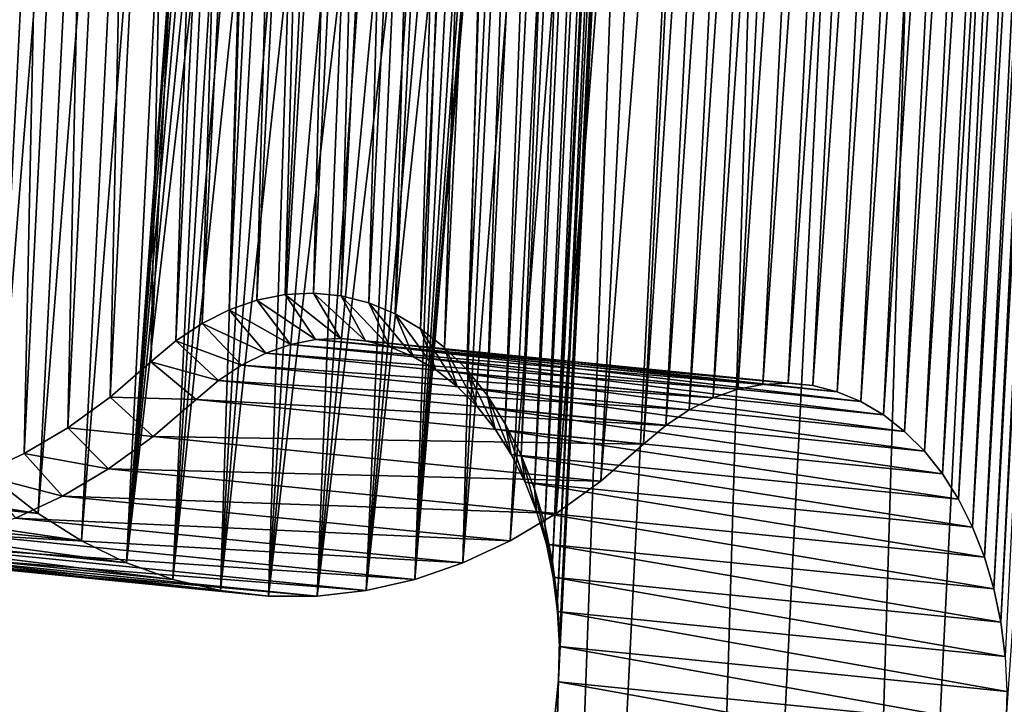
# Model space of a CAD drawing. Header units: millimetres. Extents: x -99 to 221, y -61 to 39.
# Tile 776 of 840: x 182.62 to 194.26, y -22.55 to -14.46. Entities that reach past the tile are written whole.
import ezdxf

# ---------------------------------------------------------------- set-up
doc = ezdxf.new("R2010")
doc.units = ezdxf.units.MM
doc.header["$LTSCALE"] = 33.374815
for name, color, linetype in [('33', 7, 'CONTINUOUS'), ('34', 7, 'CONTINUOUS'), ('45', 7, 'CONTINUOUS'), ('46', 7, 'CONTINUOUS'), ('57', 7, 'CONTINUOUS'), ('60', 7, 'CONTINUOUS')]:
    doc.layers.add(name, color=color, linetype=linetype)

msp = doc.modelspace()

# ---------------------------------------------------------------- linework, layer by layer
at = {"layer": '33', "color": 5, "linetype": 'Continuous', "true_color": 0x0303ff}
for points in [[(198.407, 36.142, -212.615), (193.665, -58.752, -207.873), (194.277, -22.814, -210.852), (198.407, 36.142, -212.615)], [(200.236, 35.301, -210.703), (193.665, -58.752, -207.873), (198.407, 36.142, -212.615), (200.236, 35.301, -210.703)], [(195.577, -57.911, -206.044), (193.665, -58.752, -207.873), (200.236, 35.301, -210.703), (195.577, -57.911, -206.044)], [(195.243, -1.032, -212.064), (195.334, -0.627, -212.013), (194.216, -21.578, -211.037), (195.243, -1.032, -212.064)], [(194.216, -21.578, -211.037), (195.334, -0.627, -212.013), (194.267, -21.983, -210.946), (194.216, -21.578, -211.037)], [(195.122, -1.425, -212.146), (195.243, -1.032, -212.064), (194.134, -21.186, -211.158), (195.122, -1.425, -212.146)], [(194.134, -21.186, -211.158), (195.243, -1.032, -212.064), (194.216, -21.578, -211.037), (194.134, -21.186, -211.158)], [(194.973, -1.8, -212.257), (195.122, -1.425, -212.146), (194.023, -20.81, -211.307), (194.973, -1.8, -212.257)], [(194.023, -20.81, -211.307), (195.122, -1.425, -212.146), (194.134, -21.186, -211.158), (194.023, -20.81, -211.307)], [(183.347, -20.618, -222.002), (184.836, -1.733, -222.401), (183.879, -20.878, -221.444), (183.347, -20.618, -222.002)], [(184.278, -1.993, -222.933), (184.836, -1.733, -222.401), (183.347, -20.618, -222.002), (184.278, -1.993, -222.933)], [(184.836, -1.733, -222.401), (184.578, -11.305, -221.702), (183.879, -20.878, -221.444), (184.836, -1.733, -222.401)], [(188.813, -1.733, -218.424), (189.346, -1.993, -217.865), (187.856, -20.878, -217.467), (188.813, -1.733, -218.424)], [(188.114, -11.305, -218.166), (188.813, -1.733, -218.424), (187.856, -20.878, -217.467), (188.114, -11.305, -218.166)], [(194.799, -2.154, -212.396), (194.973, -1.8, -212.257), (193.884, -20.456, -211.481), (194.799, -2.154, -212.396)], [(193.884, -20.456, -211.481), (194.973, -1.8, -212.257), (194.023, -20.81, -211.307), (193.884, -20.456, -211.481)], [(182.834, -20.296, -222.547), (184.278, -1.993, -222.933), (183.347, -20.618, -222.002), (182.834, -20.296, -222.547)], [(183.733, -2.314, -223.446), (184.278, -1.993, -222.933), (182.834, -20.296, -222.547), (183.733, -2.314, -223.446)], [(187.856, -20.878, -217.467), (189.346, -1.993, -217.865), (188.415, -20.618, -216.934), (187.856, -20.878, -217.467)], [(189.346, -1.993, -217.865), (189.858, -2.314, -217.32), (188.415, -20.618, -216.934), (189.346, -1.993, -217.865)], [(194.6, -2.483, -212.562), (194.799, -2.154, -212.396), (193.718, -20.127, -211.68), (194.6, -2.483, -212.562)], [(193.718, -20.127, -211.68), (194.799, -2.154, -212.396), (193.884, -20.456, -211.481), (193.718, -20.127, -211.68)], [(182.345, -19.915, -223.075), (183.733, -2.314, -223.446), (182.834, -20.296, -222.547), (182.345, -19.915, -223.075)], [(183.205, -2.696, -223.935), (183.733, -2.314, -223.446), (182.345, -19.915, -223.075), (183.205, -2.696, -223.935)], [(188.415, -20.618, -216.934), (189.858, -2.314, -217.32), (188.96, -20.296, -216.422), (188.415, -20.618, -216.934)], [(189.858, -2.314, -217.32), (190.348, -2.696, -216.793), (188.96, -20.296, -216.422), (189.858, -2.314, -217.32)], [(193.527, -19.827, -211.901), (194.6, -2.483, -212.562), (193.718, -20.127, -211.68), (193.527, -19.827, -211.901)], [(194.379, -2.784, -212.753), (194.6, -2.483, -212.562), (193.527, -19.827, -211.901), (194.379, -2.784, -212.753)], [(182.699, -3.134, -224.398), (183.205, -2.696, -223.935), (181.882, -19.476, -223.581), (182.699, -3.134, -224.398)], [(181.882, -19.476, -223.581), (183.205, -2.696, -223.935), (182.345, -19.915, -223.075), (181.882, -19.476, -223.581)], [(188.96, -20.296, -216.422), (190.348, -2.696, -216.793), (189.487, -19.915, -215.932), (188.96, -20.296, -216.422)], [(190.348, -2.696, -216.793), (190.81, -3.134, -216.286), (189.487, -19.915, -215.932), (190.348, -2.696, -216.793)], [(194.139, -3.052, -212.966), (194.379, -2.784, -212.753), (193.314, -19.558, -212.141), (194.139, -3.052, -212.966)], [(193.314, -19.558, -212.141), (194.379, -2.784, -212.753), (193.527, -19.827, -211.901), (193.314, -19.558, -212.141)], [(182.699, -3.134, -224.398), (181.882, -19.476, -223.581), (181.642, -19.255, -223.843), (182.699, -3.134, -224.398)], [(182.437, -3.355, -224.638), (182.699, -3.134, -224.398), (181.642, -19.255, -223.843), (182.437, -3.355, -224.638)], [(189.487, -19.915, -215.932), (190.81, -3.134, -216.286), (189.994, -19.476, -215.47), (189.487, -19.915, -215.932)], [(190.81, -3.134, -216.286), (191.05, -3.355, -216.024), (189.994, -19.476, -215.47), (190.81, -3.134, -216.286)], [(193.882, -3.286, -213.2), (194.139, -3.052, -212.966), (193.08, -19.325, -212.398), (193.882, -3.286, -213.2)], [(193.08, -19.325, -212.398), (194.139, -3.052, -212.966), (193.314, -19.558, -212.141), (193.08, -19.325, -212.398)], [(189.994, -19.476, -215.47), (191.05, -3.355, -216.024), (190.256, -19.255, -215.23), (189.994, -19.476, -215.47)], [(191.05, -3.355, -216.024), (191.307, -3.538, -215.749), (190.256, -19.255, -215.23), (191.05, -3.355, -216.024)], [(193.611, -3.482, -213.451), (193.882, -3.286, -213.2), (192.829, -19.128, -212.669), (193.611, -3.482, -213.451)], [(192.829, -19.128, -212.669), (193.882, -3.286, -213.2), (193.08, -19.325, -212.398), (192.829, -19.128, -212.669)], [(193.328, -3.638, -213.718), (193.611, -3.482, -213.451), (192.562, -18.972, -212.952), (193.328, -3.638, -213.718)], [(192.562, -18.972, -212.952), (193.611, -3.482, -213.451), (192.829, -19.128, -212.669), (192.562, -18.972, -212.952)], [(190.256, -19.255, -215.23), (191.307, -3.538, -215.749), (190.531, -19.072, -214.973), (190.256, -19.255, -215.23)], [(191.307, -3.538, -215.749), (191.578, -3.681, -215.464), (190.531, -19.072, -214.973), (191.307, -3.538, -215.749)], [(190.531, -19.072, -214.973), (191.578, -3.681, -215.464), (190.816, -18.929, -214.702), (190.531, -19.072, -214.973)], [(191.578, -3.681, -215.464), (191.861, -3.782, -215.171), (190.816, -18.929, -214.702), (191.578, -3.681, -215.464)], [(193.038, -3.753, -213.997), (193.328, -3.638, -213.718), (192.283, -18.857, -213.242), (193.038, -3.753, -213.997)], [(192.283, -18.857, -213.242), (193.328, -3.638, -213.718), (192.562, -18.972, -212.952), (192.283, -18.857, -213.242)], [(190.816, -18.929, -214.702), (191.861, -3.782, -215.171), (191.109, -18.828, -214.419), (190.816, -18.929, -214.702)], [(191.861, -3.782, -215.171), (192.151, -3.84, -214.875), (191.109, -18.828, -214.419), (191.861, -3.782, -215.171)], [(191.109, -18.828, -214.419), (192.151, -3.84, -214.875), (191.405, -18.77, -214.129), (191.109, -18.828, -214.419)], [(192.151, -3.84, -214.875), (192.446, -3.855, -214.579), (191.405, -18.77, -214.129), (192.151, -3.84, -214.875)], [(192.446, -3.855, -214.579), (192.743, -3.826, -214.285), (191.701, -18.755, -213.834), (192.446, -3.855, -214.579)], [(191.701, -18.755, -213.834), (192.743, -3.826, -214.285), (191.995, -18.784, -213.537), (191.701, -18.755, -213.834)], [(192.743, -3.826, -214.285), (193.038, -3.753, -213.997), (191.995, -18.784, -213.537), (192.743, -3.826, -214.285)], [(191.995, -18.784, -213.537), (193.038, -3.753, -213.997), (192.283, -18.857, -213.242), (191.995, -18.784, -213.537)], [(191.405, -18.77, -214.129), (192.446, -3.855, -214.579), (191.701, -18.755, -213.834), (191.405, -18.77, -214.129)], [(184.578, -11.305, -221.702), (184.576, -11.606, -221.674), (183.879, -20.878, -221.444), (184.578, -11.305, -221.702)], [(187.288, -21.074, -218.016), (188.114, -11.305, -218.166), (187.856, -20.878, -217.467), (187.288, -21.074, -218.016)], [(188.086, -11.606, -218.164), (188.114, -11.305, -218.166), (187.288, -21.074, -218.016), (188.086, -11.606, -218.164)], [(184.576, -11.606, -221.674), (184.6, -11.902, -221.62), (183.879, -20.878, -221.444), (184.576, -11.606, -221.674)], [(188.033, -11.902, -218.188), (188.086, -11.606, -218.164), (187.288, -21.074, -218.016), (188.033, -11.902, -218.188)], [(184.6, -11.902, -221.62), (184.649, -12.189, -221.542), (183.879, -20.878, -221.444), (184.6, -11.902, -221.62)], [(187.955, -12.189, -218.237), (188.033, -11.902, -218.188), (187.288, -21.074, -218.016), (187.955, -12.189, -218.237)], [(184.649, -12.189, -221.542), (184.723, -12.464, -221.441), (183.879, -20.878, -221.444), (184.649, -12.189, -221.542)], [(187.854, -12.464, -218.311), (187.955, -12.189, -218.237), (187.288, -21.074, -218.016), (187.854, -12.464, -218.311)], [(184.723, -12.464, -221.441), (184.821, -12.722, -221.318), (183.879, -20.878, -221.444), (184.723, -12.464, -221.441)], [(187.73, -12.722, -218.408), (187.854, -12.464, -218.311), (187.288, -21.074, -218.016), (187.73, -12.722, -218.408)], [(183.879, -20.878, -221.444), (184.821, -12.722, -221.318), (184.428, -21.074, -220.875), (183.879, -20.878, -221.444)], [(184.821, -12.722, -221.318), (184.94, -12.959, -221.174), (184.428, -21.074, -220.875), (184.821, -12.722, -221.318)], [(187.587, -12.959, -218.528), (187.73, -12.722, -218.408), (187.288, -21.074, -218.016), (187.587, -12.959, -218.528)], [(184.94, -12.959, -221.174), (185.081, -13.172, -221.013), (184.428, -21.074, -220.875), (184.94, -12.959, -221.174)], [(187.425, -13.172, -218.668), (187.587, -12.959, -218.528), (186.713, -21.206, -218.577), (187.425, -13.172, -218.668)], [(186.713, -21.206, -218.577), (187.587, -12.959, -218.528), (187.288, -21.074, -218.016), (186.713, -21.206, -218.577)], [(185.081, -13.172, -221.013), (185.239, -13.357, -220.835), (184.428, -21.074, -220.875), (185.081, -13.172, -221.013)], [(187.248, -13.357, -218.827), (187.425, -13.172, -218.668), (186.713, -21.206, -218.577), (187.248, -13.357, -218.827)], [(184.428, -21.074, -220.875), (185.239, -13.357, -220.835), (184.99, -21.206, -220.301), (184.428, -21.074, -220.875)], [(185.239, -13.357, -220.835), (185.414, -13.513, -220.645), (184.99, -21.206, -220.301), (185.239, -13.357, -220.835)], [(187.057, -13.513, -219.002), (187.248, -13.357, -218.827), (186.713, -21.206, -218.577), (187.057, -13.513, -219.002)], [(185.414, -13.513, -220.645), (185.603, -13.637, -220.444), (184.99, -21.206, -220.301), (185.414, -13.513, -220.645)], [(186.136, -21.272, -219.148), (187.057, -13.513, -219.002), (186.713, -21.206, -218.577), (186.136, -21.272, -219.148)], [(186.857, -13.637, -219.19), (187.057, -13.513, -219.002), (186.136, -21.272, -219.148), (186.857, -13.637, -219.19)], [(185.603, -13.637, -220.444), (185.802, -13.726, -220.236), (184.99, -21.206, -220.301), (185.603, -13.637, -220.444)], [(184.99, -21.206, -220.301), (185.802, -13.726, -220.236), (185.56, -21.272, -219.724), (184.99, -21.206, -220.301)], [(185.802, -13.726, -220.236), (186.009, -13.781, -220.023), (185.56, -21.272, -219.724), (185.802, -13.726, -220.236)], [(186.648, -13.726, -219.39), (186.857, -13.637, -219.19), (186.136, -21.272, -219.148), (186.648, -13.726, -219.39)], [(186.436, -13.781, -219.597), (186.648, -13.726, -219.39), (186.136, -21.272, -219.148), (186.436, -13.781, -219.597)], [(186.009, -13.781, -220.023), (186.222, -13.799, -219.809), (185.56, -21.272, -219.724), (186.009, -13.781, -220.023)], [(185.56, -21.272, -219.724), (186.436, -13.781, -219.597), (186.136, -21.272, -219.148), (185.56, -21.272, -219.724)], [(186.222, -13.799, -219.809), (186.436, -13.781, -219.597), (185.56, -21.272, -219.724), (186.222, -13.799, -219.809)]]:
    msp.add_3dface(points, dxfattribs=at)
at = {"layer": '34', "color": 5, "linetype": 'Continuous', "true_color": 0x0303ff}
for points in [[(188.022, -58.188, -202.23), (192.764, 36.706, -206.973), (190.139, 0.777, -206.007), (188.022, -58.188, -202.23)], [(189.934, -57.347, -200.401), (192.764, 36.706, -206.973), (188.022, -58.188, -202.23), (189.934, -57.347, -200.401)], [(194.593, 35.865, -205.06), (192.764, 36.706, -206.973), (189.934, -57.347, -200.401), (194.593, 35.865, -205.06)], [(191.818, -56.359, -198.616), (194.593, 35.865, -205.06), (189.934, -57.347, -200.401), (191.818, -56.359, -198.616)], [(196.378, 34.877, -203.176), (194.593, 35.865, -205.06), (191.818, -56.359, -198.616), (196.378, 34.877, -203.176)], [(193.667, -55.228, -196.881), (196.378, 34.877, -203.176), (191.818, -56.359, -198.616), (193.667, -55.228, -196.881)], [(198.113, 33.746, -201.328), (196.378, 34.877, -203.176), (193.667, -55.228, -196.881), (198.113, 33.746, -201.328)], [(195.475, -53.957, -195.2), (198.113, 33.746, -201.328), (193.667, -55.228, -196.881), (195.475, -53.957, -195.2)], [(188.022, -58.188, -202.23), (190.139, 0.777, -206.007), (188.987, -22.259, -204.856), (188.022, -58.188, -202.23)], [(190.139, 0.777, -206.007), (190.104, 0.307, -205.995), (188.987, -22.259, -204.856), (190.139, 0.777, -206.007)], [(188.987, -22.259, -204.856), (190.104, 0.307, -205.995), (188.999, -21.789, -204.891), (188.987, -22.259, -204.856)], [(190.104, 0.307, -205.995), (190.034, -0.158, -206.018), (188.999, -21.789, -204.891), (190.104, 0.307, -205.995)], [(188.999, -21.789, -204.891), (190.034, -0.158, -206.018), (188.976, -21.324, -204.96), (188.999, -21.789, -204.891)], [(190.034, -0.158, -206.018), (189.931, -0.614, -206.076), (188.976, -21.324, -204.96), (190.034, -0.158, -206.018)], [(188.976, -21.324, -204.96), (189.931, -0.614, -206.076), (188.918, -20.868, -205.064), (188.976, -21.324, -204.96)], [(189.931, -0.614, -206.076), (189.795, -1.055, -206.168), (188.918, -20.868, -205.064), (189.931, -0.614, -206.076)], [(188.918, -20.868, -205.064), (189.795, -1.055, -206.168), (188.826, -20.427, -205.2), (188.918, -20.868, -205.064)], [(189.795, -1.055, -206.168), (189.628, -1.478, -206.293), (188.826, -20.427, -205.2), (189.795, -1.055, -206.168)], [(188.826, -20.427, -205.2), (189.628, -1.478, -206.293), (188.702, -20.004, -205.367), (188.826, -20.427, -205.2)], [(189.628, -1.478, -206.293), (189.431, -1.876, -206.449), (188.702, -20.004, -205.367), (189.628, -1.478, -206.293)], [(183.047, -1.647, -212.856), (182.471, -10.741, -212.523), (182.138, -19.835, -211.947), (183.047, -1.647, -212.856)], [(182.669, -19.588, -211.441), (183.047, -1.647, -212.856), (182.138, -19.835, -211.947), (182.669, -19.588, -211.441)], [(183.553, -1.894, -212.326), (183.047, -1.647, -212.856), (182.669, -19.588, -211.441), (183.553, -1.894, -212.326)], [(183.186, -19.282, -210.955), (183.553, -1.894, -212.326), (182.669, -19.588, -211.441), (183.186, -19.282, -210.955)], [(184.04, -2.2, -211.808), (183.553, -1.894, -212.326), (183.186, -19.282, -210.955), (184.04, -2.2, -211.808)], [(188.702, -20.004, -205.367), (189.431, -1.876, -206.449), (188.545, -19.606, -205.563), (188.702, -20.004, -205.367)], [(189.431, -1.876, -206.449), (189.208, -2.246, -206.636), (188.545, -19.606, -205.563), (189.431, -1.876, -206.449)], [(183.687, -18.92, -210.49), (184.04, -2.2, -211.808), (183.186, -19.282, -210.955), (183.687, -18.92, -210.49)], [(184.505, -2.562, -211.307), (184.04, -2.2, -211.808), (183.687, -18.92, -210.49), (184.505, -2.562, -211.307)], [(188.545, -19.606, -205.563), (189.208, -2.246, -206.636), (188.358, -19.236, -205.787), (188.545, -19.606, -205.563)], [(189.208, -2.246, -206.636), (188.959, -2.584, -206.85), (188.358, -19.236, -205.787), (189.208, -2.246, -206.636)], [(184.168, -18.504, -210.05), (184.505, -2.562, -211.307), (183.687, -18.92, -210.49), (184.168, -18.504, -210.05)], [(184.944, -2.978, -210.826), (184.505, -2.562, -211.307), (184.168, -18.504, -210.05), (184.944, -2.978, -210.826)], [(188.358, -19.236, -205.787), (188.959, -2.584, -206.85), (188.144, -18.898, -206.035), (188.358, -19.236, -205.787)], [(188.959, -2.584, -206.85), (188.689, -2.886, -207.09), (188.144, -18.898, -206.035), (188.959, -2.584, -206.85)], [(188.689, -2.886, -207.09), (188.4, -3.149, -207.353), (187.904, -18.596, -206.305), (188.689, -2.886, -207.09)], [(188.144, -18.898, -206.035), (188.689, -2.886, -207.09), (187.904, -18.596, -206.305), (188.144, -18.898, -206.035)], [(184.944, -2.978, -210.826), (184.168, -18.504, -210.05), (184.463, -18.255, -209.78), (184.944, -2.978, -210.826)], [(185.214, -3.227, -210.531), (184.944, -2.978, -210.826), (184.463, -18.255, -209.78), (185.214, -3.227, -210.531)], [(184.773, -18.049, -209.491), (185.214, -3.227, -210.531), (184.463, -18.255, -209.78), (184.773, -18.049, -209.491)], [(185.503, -3.433, -210.221), (185.214, -3.227, -210.531), (184.773, -18.049, -209.491), (185.503, -3.433, -210.221)], [(188.4, -3.149, -207.353), (188.095, -3.37, -207.637), (187.641, -18.333, -206.595), (188.4, -3.149, -207.353)], [(187.904, -18.596, -206.305), (188.4, -3.149, -207.353), (187.641, -18.333, -206.595), (187.904, -18.596, -206.305)], [(187.641, -18.333, -206.595), (188.095, -3.37, -207.637), (187.358, -18.112, -206.9), (187.641, -18.333, -206.595)], [(188.095, -3.37, -207.637), (187.777, -3.546, -207.937), (187.358, -18.112, -206.9), (188.095, -3.37, -207.637)], [(185.094, -17.888, -209.186), (185.503, -3.433, -210.221), (184.773, -18.049, -209.491), (185.094, -17.888, -209.186)], [(185.808, -3.594, -209.9), (185.503, -3.433, -210.221), (185.094, -17.888, -209.186), (185.808, -3.594, -209.9)], [(185.423, -17.774, -208.869), (185.808, -3.594, -209.9), (185.094, -17.888, -209.186), (185.423, -17.774, -208.869)], [(186.126, -3.708, -209.572), (185.808, -3.594, -209.9), (185.423, -17.774, -208.869), (186.126, -3.708, -209.572)], [(187.358, -18.112, -206.9), (187.777, -3.546, -207.937), (187.058, -17.936, -207.217), (187.358, -18.112, -206.9)], [(187.777, -3.546, -207.937), (187.45, -3.675, -208.25), (187.058, -17.936, -207.217), (187.777, -3.546, -207.937)], [(185.756, -17.709, -208.542), (186.126, -3.708, -209.572), (185.423, -17.774, -208.869), (185.756, -17.709, -208.542)], [(186.452, -3.773, -209.238), (186.126, -3.708, -209.572), (185.756, -17.709, -208.542), (186.452, -3.773, -209.238)], [(187.058, -17.936, -207.217), (187.45, -3.675, -208.25), (186.744, -17.807, -207.544), (187.058, -17.936, -207.217)], [(187.45, -3.675, -208.25), (187.118, -3.757, -208.574), (186.744, -17.807, -207.544), (187.45, -3.675, -208.25)], [(186.09, -17.693, -208.21), (186.452, -3.773, -209.238), (185.756, -17.709, -208.542), (186.09, -17.693, -208.21)], [(186.784, -3.79, -208.905), (186.452, -3.773, -209.238), (186.09, -17.693, -208.21), (186.784, -3.79, -208.905)], [(186.42, -17.725, -207.876), (186.784, -3.79, -208.905), (186.09, -17.693, -208.21), (186.42, -17.725, -207.876)], [(186.744, -17.807, -207.544), (187.118, -3.757, -208.574), (186.42, -17.725, -207.876), (186.744, -17.807, -207.544)], [(187.118, -3.757, -208.574), (186.784, -3.79, -208.905), (186.42, -17.725, -207.876), (187.118, -3.757, -208.574)], [(188.941, -22.728, -204.856), (188.022, -58.188, -202.23), (188.987, -22.259, -204.856), (188.941, -22.728, -204.856)]]:
    msp.add_3dface(points, dxfattribs=at)
at = {"layer": '45', "color": 5, "linetype": 'Continuous', "true_color": 0x0303ff}
for points in [[(185.819, -18.299, -209.129), (191.405, -18.77, -214.129), (186.115, -18.241, -208.839), (185.819, -18.299, -209.129)], [(186.115, -18.241, -208.839), (191.701, -18.755, -213.834), (186.411, -18.226, -208.544), (186.115, -18.241, -208.839)], [(191.405, -18.77, -214.129), (191.701, -18.755, -213.834), (186.115, -18.241, -208.839), (191.405, -18.77, -214.129)], [(186.411, -18.226, -208.544), (191.995, -18.784, -213.537), (186.705, -18.256, -208.247), (186.411, -18.226, -208.544)], [(191.701, -18.755, -213.834), (191.995, -18.784, -213.537), (186.411, -18.226, -208.544), (191.701, -18.755, -213.834)], [(191.995, -18.784, -213.537), (192.283, -18.857, -213.242), (186.705, -18.256, -208.247), (191.995, -18.784, -213.537)], [(186.705, -18.256, -208.247), (192.283, -18.857, -213.242), (186.993, -18.328, -207.952), (186.705, -18.256, -208.247)], [(185.526, -18.4, -209.411), (191.109, -18.828, -214.419), (185.819, -18.299, -209.129), (185.526, -18.4, -209.411)], [(191.109, -18.828, -214.419), (191.405, -18.77, -214.129), (185.819, -18.299, -209.129), (191.109, -18.828, -214.419)], [(192.283, -18.857, -213.242), (192.562, -18.972, -212.952), (186.993, -18.328, -207.952), (192.283, -18.857, -213.242)], [(186.993, -18.328, -207.952), (192.562, -18.972, -212.952), (187.272, -18.443, -207.662), (186.993, -18.328, -207.952)], [(185.241, -18.543, -209.683), (190.816, -18.929, -214.702), (185.526, -18.4, -209.411), (185.241, -18.543, -209.683)], [(190.816, -18.929, -214.702), (191.109, -18.828, -214.419), (185.526, -18.4, -209.411), (190.816, -18.929, -214.702)], [(187.272, -18.443, -207.662), (192.829, -19.128, -212.669), (187.539, -18.6, -207.379), (187.272, -18.443, -207.662)], [(192.562, -18.972, -212.952), (192.829, -19.128, -212.669), (187.272, -18.443, -207.662), (192.562, -18.972, -212.952)], [(184.966, -18.726, -209.939), (190.531, -19.072, -214.973), (185.241, -18.543, -209.683), (184.966, -18.726, -209.939)], [(190.531, -19.072, -214.973), (190.816, -18.929, -214.702), (185.241, -18.543, -209.683), (190.531, -19.072, -214.973)], [(187.539, -18.6, -207.379), (193.08, -19.325, -212.398), (187.79, -18.796, -207.108), (187.539, -18.6, -207.379)], [(192.829, -19.128, -212.669), (193.08, -19.325, -212.398), (187.539, -18.6, -207.379), (192.829, -19.128, -212.669)], [(184.704, -18.947, -210.179), (190.256, -19.255, -215.23), (184.966, -18.726, -209.939), (184.704, -18.947, -210.179)], [(190.256, -19.255, -215.23), (190.531, -19.072, -214.973), (184.966, -18.726, -209.939), (190.256, -19.255, -215.23)], [(187.79, -18.796, -207.108), (193.314, -19.558, -212.141), (188.024, -19.029, -206.851), (187.79, -18.796, -207.108)], [(193.08, -19.325, -212.398), (193.314, -19.558, -212.141), (187.79, -18.796, -207.108), (193.08, -19.325, -212.398)], [(189.994, -19.476, -215.47), (190.256, -19.255, -215.23), (184.704, -18.947, -210.179), (189.994, -19.476, -215.47)], [(188.024, -19.029, -206.851), (193.527, -19.827, -211.901), (188.237, -19.298, -206.611), (188.024, -19.029, -206.851)], [(193.314, -19.558, -212.141), (193.527, -19.827, -211.901), (188.024, -19.029, -206.851), (193.314, -19.558, -212.141)], [(188.237, -19.298, -206.611), (193.718, -20.127, -211.68), (188.428, -19.598, -206.39), (188.237, -19.298, -206.611)], [(193.527, -19.827, -211.901), (193.718, -20.127, -211.68), (188.237, -19.298, -206.611), (193.527, -19.827, -211.901)], [(188.428, -19.598, -206.39), (193.884, -20.456, -211.481), (188.594, -19.927, -206.191), (188.428, -19.598, -206.39)], [(193.718, -20.127, -211.68), (193.884, -20.456, -211.481), (188.428, -19.598, -206.39), (193.718, -20.127, -211.68)], [(188.594, -19.927, -206.191), (194.023, -20.81, -211.307), (188.733, -20.281, -206.017), (188.594, -19.927, -206.191)], [(193.884, -20.456, -211.481), (194.023, -20.81, -211.307), (188.594, -19.927, -206.191), (193.884, -20.456, -211.481)], [(188.733, -20.281, -206.017), (194.134, -21.186, -211.158), (188.844, -20.657, -205.868), (188.733, -20.281, -206.017)], [(194.023, -20.81, -211.307), (194.134, -21.186, -211.158), (188.733, -20.281, -206.017), (194.023, -20.81, -211.307)], [(194.134, -21.186, -211.158), (194.216, -21.578, -211.037), (188.844, -20.657, -205.868), (194.134, -21.186, -211.158)], [(188.844, -20.657, -205.868), (194.216, -21.578, -211.037), (188.926, -21.049, -205.747), (188.844, -20.657, -205.868)], [(194.216, -21.578, -211.037), (194.267, -21.983, -210.946), (188.926, -21.049, -205.747), (194.216, -21.578, -211.037)], [(188.926, -21.049, -205.747), (194.267, -21.983, -210.946), (188.977, -21.455, -205.655), (188.926, -21.049, -205.747)], [(188.977, -21.455, -205.655), (194.288, -22.397, -210.884), (188.998, -21.868, -205.594), (188.977, -21.455, -205.655)], [(194.267, -21.983, -210.946), (194.288, -22.397, -210.884), (188.977, -21.455, -205.655), (194.267, -21.983, -210.946)], [(188.998, -21.868, -205.594), (194.277, -22.814, -210.852), (188.987, -22.286, -205.562), (188.998, -21.868, -205.594)], [(194.288, -22.397, -210.884), (194.277, -22.814, -210.852), (188.998, -21.868, -205.594), (194.288, -22.397, -210.884)], [(188.987, -22.286, -205.562), (194.236, -23.231, -210.852), (188.946, -22.702, -205.562), (188.987, -22.286, -205.562)], [(194.277, -22.814, -210.852), (194.236, -23.231, -210.852), (188.987, -22.286, -205.562), (194.277, -22.814, -210.852)]]:
    msp.add_3dface(points, dxfattribs=at)
at = {"layer": '46', "color": 5, "linetype": 'Continuous', "true_color": 0x0303ff}
for points in [[(189.994, -19.476, -215.47), (184.704, -18.947, -210.179), (184.197, -19.386, -210.642), (189.994, -19.476, -215.47)], [(182.345, -19.915, -223.075), (182.834, -20.296, -222.547), (177.055, -19.386, -217.784), (182.345, -19.915, -223.075)], [(177.055, -19.386, -217.784), (182.834, -20.296, -222.547), (177.544, -19.767, -217.257), (177.055, -19.386, -217.784)], [(183.669, -19.767, -211.132), (189.487, -19.915, -215.932), (184.197, -19.386, -210.642), (183.669, -19.767, -211.132)], [(189.487, -19.915, -215.932), (189.994, -19.476, -215.47), (184.197, -19.386, -210.642), (189.487, -19.915, -215.932)], [(182.834, -20.296, -222.547), (183.347, -20.618, -222.002), (177.544, -19.767, -217.257), (182.834, -20.296, -222.547)], [(177.544, -19.767, -217.257), (183.347, -20.618, -222.002), (178.057, -20.089, -216.712), (177.544, -19.767, -217.257)], [(183.125, -20.089, -211.644), (188.96, -20.296, -216.422), (183.669, -19.767, -211.132), (183.125, -20.089, -211.644)], [(188.96, -20.296, -216.422), (189.487, -19.915, -215.932), (183.669, -19.767, -211.132), (188.96, -20.296, -216.422)], [(183.347, -20.618, -222.002), (183.879, -20.878, -221.444), (178.057, -20.089, -216.712), (183.347, -20.618, -222.002)], [(178.057, -20.089, -216.712), (183.879, -20.878, -221.444), (178.589, -20.349, -216.154), (178.057, -20.089, -216.712)], [(182.566, -20.349, -212.177), (188.415, -20.618, -216.934), (183.125, -20.089, -211.644), (182.566, -20.349, -212.177)], [(188.415, -20.618, -216.934), (188.96, -20.296, -216.422), (183.125, -20.089, -211.644), (188.415, -20.618, -216.934)], [(183.879, -20.878, -221.444), (184.428, -21.074, -220.875), (178.589, -20.349, -216.154), (183.879, -20.878, -221.444)], [(178.589, -20.349, -216.154), (184.428, -21.074, -220.875), (179.138, -20.545, -215.585), (178.589, -20.349, -216.154)], [(181.998, -20.545, -212.726), (187.856, -20.878, -217.467), (182.566, -20.349, -212.177), (181.998, -20.545, -212.726)], [(187.856, -20.878, -217.467), (188.415, -20.618, -216.934), (182.566, -20.349, -212.177), (187.856, -20.878, -217.467)], [(184.428, -21.074, -220.875), (184.99, -21.206, -220.301), (179.138, -20.545, -215.585), (184.428, -21.074, -220.875)], [(179.138, -20.545, -215.585), (184.99, -21.206, -220.301), (179.7, -20.677, -215.011), (179.138, -20.545, -215.585)], [(181.423, -20.677, -213.287), (187.288, -21.074, -218.016), (181.998, -20.545, -212.726), (181.423, -20.677, -213.287)], [(187.288, -21.074, -218.016), (187.856, -20.878, -217.467), (181.998, -20.545, -212.726), (187.288, -21.074, -218.016)], [(184.99, -21.206, -220.301), (185.56, -21.272, -219.724), (179.7, -20.677, -215.011), (184.99, -21.206, -220.301)], [(179.7, -20.677, -215.011), (185.56, -21.272, -219.724), (180.27, -20.743, -214.433), (179.7, -20.677, -215.011)], [(180.846, -20.743, -213.858), (186.713, -21.206, -218.577), (181.423, -20.677, -213.287), (180.846, -20.743, -213.858)], [(186.713, -21.206, -218.577), (187.288, -21.074, -218.016), (181.423, -20.677, -213.287), (186.713, -21.206, -218.577)], [(180.27, -20.743, -214.433), (186.136, -21.272, -219.148), (180.846, -20.743, -213.858), (180.27, -20.743, -214.433)], [(185.56, -21.272, -219.724), (186.136, -21.272, -219.148), (180.27, -20.743, -214.433), (185.56, -21.272, -219.724)], [(186.136, -21.272, -219.148), (186.713, -21.206, -218.577), (180.846, -20.743, -213.858), (186.136, -21.272, -219.148)]]:
    msp.add_3dface(points, dxfattribs=at)
at = {"layer": '57', "color": 5, "linetype": 'Continuous', "true_color": 0x0303ff}
for points in [[(184.168, -18.504, -210.05), (183.687, -18.92, -210.49), (184.704, -18.947, -210.179), (184.168, -18.504, -210.05)], [(183.687, -18.92, -210.49), (183.186, -19.282, -210.955), (184.197, -19.386, -210.642), (183.687, -18.92, -210.49)], [(184.704, -18.947, -210.179), (183.687, -18.92, -210.49), (184.197, -19.386, -210.642), (184.704, -18.947, -210.179)], [(183.186, -19.282, -210.955), (182.669, -19.588, -211.441), (183.669, -19.767, -211.132), (183.186, -19.282, -210.955)], [(183.186, -19.282, -210.955), (183.669, -19.767, -211.132), (184.197, -19.386, -210.642), (183.186, -19.282, -210.955)], [(182.669, -19.588, -211.441), (182.138, -19.835, -211.947), (183.125, -20.089, -211.644), (182.669, -19.588, -211.441)], [(182.669, -19.588, -211.441), (183.125, -20.089, -211.644), (183.669, -19.767, -211.132), (182.669, -19.588, -211.441)], [(182.138, -19.835, -211.947), (182.566, -20.349, -212.177), (183.125, -20.089, -211.644), (182.138, -19.835, -211.947)]]:
    msp.add_3dface(points, dxfattribs=at)
at = {"layer": '60', "color": 5, "linetype": 'Continuous', "true_color": 0x0303ff}
for points in [[(186.09, -17.693, -208.21), (185.756, -17.709, -208.542), (186.411, -18.226, -208.544), (186.09, -17.693, -208.21)], [(186.09, -17.693, -208.21), (186.411, -18.226, -208.544), (186.705, -18.256, -208.247), (186.09, -17.693, -208.21)], [(186.42, -17.725, -207.876), (186.09, -17.693, -208.21), (186.705, -18.256, -208.247), (186.42, -17.725, -207.876)], [(185.423, -17.774, -208.869), (185.094, -17.888, -209.186), (185.819, -18.299, -209.129), (185.423, -17.774, -208.869)], [(185.756, -17.709, -208.542), (185.423, -17.774, -208.869), (186.115, -18.241, -208.839), (185.756, -17.709, -208.542)], [(185.423, -17.774, -208.869), (185.819, -18.299, -209.129), (186.115, -18.241, -208.839), (185.423, -17.774, -208.869)], [(185.756, -17.709, -208.542), (186.115, -18.241, -208.839), (186.411, -18.226, -208.544), (185.756, -17.709, -208.542)], [(186.42, -17.725, -207.876), (186.705, -18.256, -208.247), (186.993, -18.328, -207.952), (186.42, -17.725, -207.876)], [(186.744, -17.807, -207.544), (186.42, -17.725, -207.876), (186.993, -18.328, -207.952), (186.744, -17.807, -207.544)], [(186.744, -17.807, -207.544), (186.993, -18.328, -207.952), (187.272, -18.443, -207.662), (186.744, -17.807, -207.544)], [(187.058, -17.936, -207.217), (186.744, -17.807, -207.544), (187.272, -18.443, -207.662), (187.058, -17.936, -207.217)], [(185.094, -17.888, -209.186), (184.773, -18.049, -209.491), (185.526, -18.4, -209.411), (185.094, -17.888, -209.186)], [(185.094, -17.888, -209.186), (185.526, -18.4, -209.411), (185.819, -18.299, -209.129), (185.094, -17.888, -209.186)], [(187.058, -17.936, -207.217), (187.272, -18.443, -207.662), (187.539, -18.6, -207.379), (187.058, -17.936, -207.217)], [(187.358, -18.112, -206.9), (187.058, -17.936, -207.217), (187.539, -18.6, -207.379), (187.358, -18.112, -206.9)], [(184.773, -18.049, -209.491), (184.463, -18.255, -209.78), (185.241, -18.543, -209.683), (184.773, -18.049, -209.491)], [(184.773, -18.049, -209.491), (185.241, -18.543, -209.683), (185.526, -18.4, -209.411), (184.773, -18.049, -209.491)], [(187.358, -18.112, -206.9), (187.539, -18.6, -207.379), (187.79, -18.796, -207.108), (187.358, -18.112, -206.9)], [(187.641, -18.333, -206.595), (187.358, -18.112, -206.9), (187.79, -18.796, -207.108), (187.641, -18.333, -206.595)], [(184.463, -18.255, -209.78), (184.168, -18.504, -210.05), (184.966, -18.726, -209.939), (184.463, -18.255, -209.78)], [(184.463, -18.255, -209.78), (184.966, -18.726, -209.939), (185.241, -18.543, -209.683), (184.463, -18.255, -209.78)], [(187.904, -18.596, -206.305), (187.641, -18.333, -206.595), (188.024, -19.029, -206.851), (187.904, -18.596, -206.305)], [(187.641, -18.333, -206.595), (187.79, -18.796, -207.108), (188.024, -19.029, -206.851), (187.641, -18.333, -206.595)], [(184.168, -18.504, -210.05), (184.704, -18.947, -210.179), (184.966, -18.726, -209.939), (184.168, -18.504, -210.05)], [(187.904, -18.596, -206.305), (188.024, -19.029, -206.851), (188.237, -19.298, -206.611), (187.904, -18.596, -206.305)], [(188.144, -18.898, -206.035), (187.904, -18.596, -206.305), (188.237, -19.298, -206.611), (188.144, -18.898, -206.035)], [(188.144, -18.898, -206.035), (188.237, -19.298, -206.611), (188.428, -19.598, -206.39), (188.144, -18.898, -206.035)], [(188.358, -19.236, -205.787), (188.144, -18.898, -206.035), (188.428, -19.598, -206.39), (188.358, -19.236, -205.787)], [(188.358, -19.236, -205.787), (188.428, -19.598, -206.39), (188.594, -19.927, -206.191), (188.358, -19.236, -205.787)], [(188.545, -19.606, -205.563), (188.358, -19.236, -205.787), (188.594, -19.927, -206.191), (188.545, -19.606, -205.563)], [(188.545, -19.606, -205.563), (188.594, -19.927, -206.191), (188.733, -20.281, -206.017), (188.545, -19.606, -205.563)], [(188.702, -20.004, -205.367), (188.545, -19.606, -205.563), (188.733, -20.281, -206.017), (188.702, -20.004, -205.367)], [(188.702, -20.004, -205.367), (188.733, -20.281, -206.017), (188.844, -20.657, -205.868), (188.702, -20.004, -205.367)], [(188.826, -20.427, -205.2), (188.702, -20.004, -205.367), (188.844, -20.657, -205.868), (188.826, -20.427, -205.2)], [(188.826, -20.427, -205.2), (188.844, -20.657, -205.868), (188.926, -21.049, -205.747), (188.826, -20.427, -205.2)], [(188.918, -20.868, -205.064), (188.826, -20.427, -205.2), (188.926, -21.049, -205.747), (188.918, -20.868, -205.064)], [(188.976, -21.324, -204.96), (188.918, -20.868, -205.064), (188.977, -21.455, -205.655), (188.976, -21.324, -204.96)], [(188.918, -20.868, -205.064), (188.926, -21.049, -205.747), (188.977, -21.455, -205.655), (188.918, -20.868, -205.064)], [(188.999, -21.789, -204.891), (188.976, -21.324, -204.96), (188.998, -21.868, -205.594), (188.999, -21.789, -204.891)], [(188.976, -21.324, -204.96), (188.977, -21.455, -205.655), (188.998, -21.868, -205.594), (188.976, -21.324, -204.96)], [(188.987, -22.259, -204.856), (188.999, -21.789, -204.891), (188.987, -22.286, -205.562), (188.987, -22.259, -204.856)], [(188.999, -21.789, -204.891), (188.998, -21.868, -205.594), (188.987, -22.286, -205.562), (188.999, -21.789, -204.891)], [(188.941, -22.728, -204.856), (188.987, -22.259, -204.856), (188.946, -22.702, -205.562), (188.941, -22.728, -204.856)], [(188.987, -22.259, -204.856), (188.987, -22.286, -205.562), (188.946, -22.702, -205.562), (188.987, -22.259, -204.856)]]:
    msp.add_3dface(points, dxfattribs=at)

doc.saveas('drawing.dxf')
